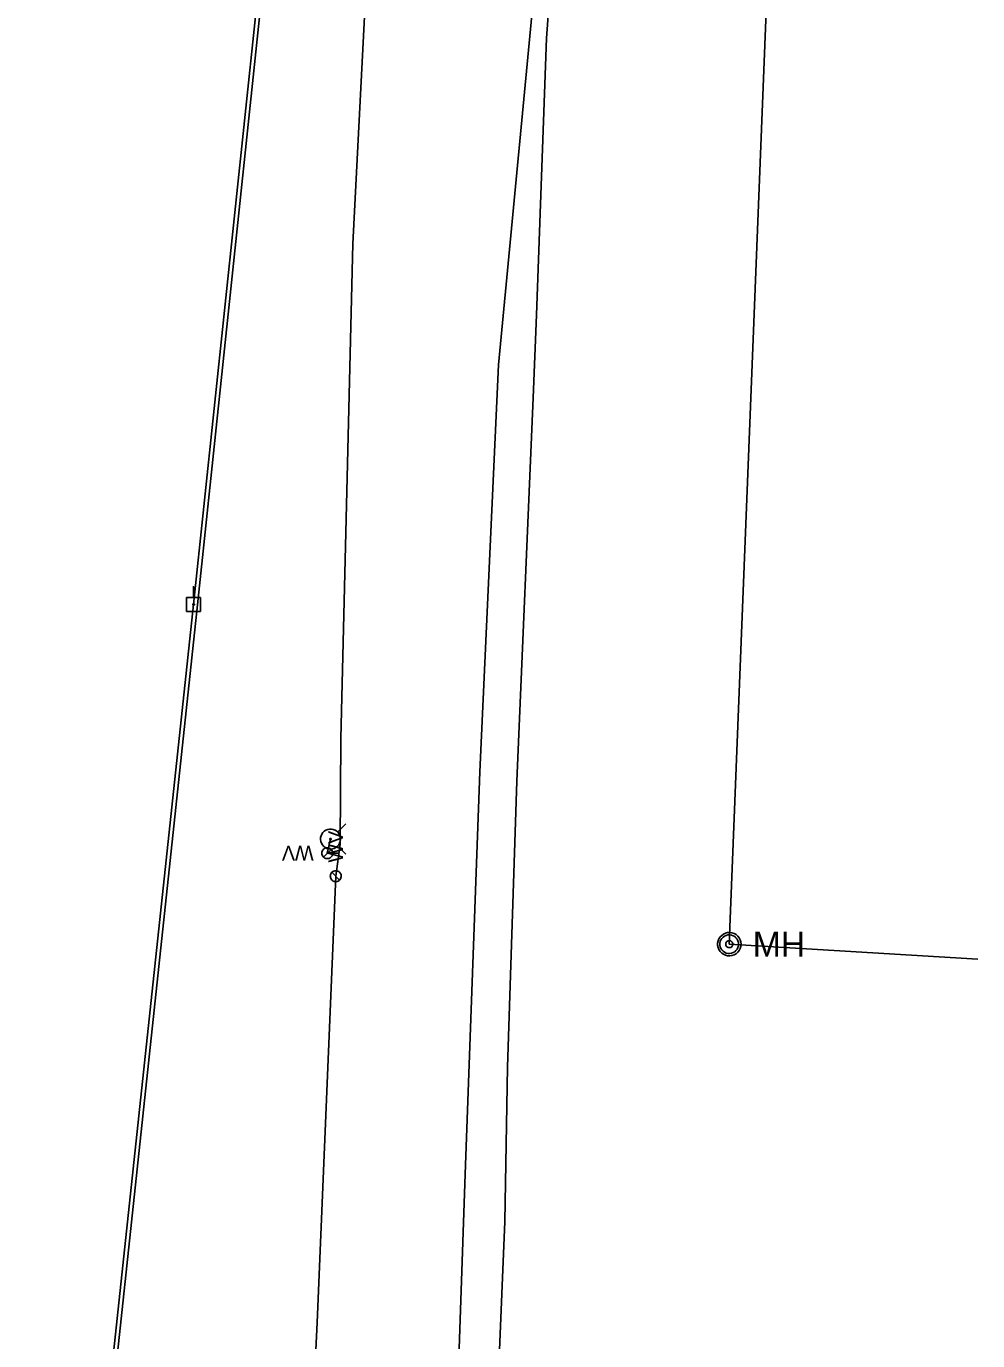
# Model space of a CAD drawing. Extents: x 596028 to 606371, y 330010 to 403088.
# Drawn here: x 602438.2 to 602686.9, y 357572.1 to 357915.8 of the extents above; entities that cross this region are included whole.
import ezdxf

# ---------------------------------------------------------------- set-up
doc = ezdxf.new("R2010")
doc.units = 0
for name, color, linetype in [('E_UTL_EPowerPole', 7, 'Continuous'), ('E_UTL_G_UG', 7, 'Continuous'), ('E_UTL_Overhead', 7, 'Continuous'), ('E_UTL_SAN', 7, 'Continuous'), ('E_UTL_SAN_MH', 7, 'Continuous'), ('E_UTL_SAN_UG', 7, 'Continuous'), ('E_UTL_T_UG', 7, 'Continuous'), ('E_UTL_TV', 7, 'Continuous'), ('E_UTL_W', 7, 'Continuous'), ('E_UTL_W_UG', 7, 'Continuous'), ('E_UTL_WHydrant', 7, 'Continuous')]:
    doc.layers.add(name, color=color, linetype=linetype)

# ---------------------------------------------------------------- blocks, each defined once
blk = doc.blocks.new('ACAD_PROXY_ENTITY_3')
at = {"layer": 'E_UTL_SAN'}
for points in [[(1836834.7, 1090961.1), (1836834.5, 1090962.8), (1836834, 1090964.5), (1836833.2, 1090966.1), (1836832.1, 1090967.5), (1836830.8, 1090968.7), (1836829.2, 1090969.5), (1836827.5, 1090970.1), (1836825.8, 1090970.4), (1836824, 1090970.3), (1836822.3, 1090969.9), (1836820.7, 1090969.1), (1836819.3, 1090968.1), (1836818, 1090966.8), (1836817.1, 1090965.3), (1836816.4, 1090963.7), (1836816.1, 1090962), (1836816.1, 1090960.2), (1836816.4, 1090958.4), (1836817.1, 1090956.8), (1836818, 1090955.3), (1836819.3, 1090954), (1836820.7, 1090953), (1836822.3, 1090952.3), (1836824, 1090951.9), (1836825.8, 1090951.8), (1836827.5, 1090952), (1836829.2, 1090952.6), (1836830.8, 1090953.5), (1836832.1, 1090954.6), (1836833.2, 1090956), (1836834, 1090957.6), (1836834.5, 1090959.3), (1836834.7, 1090961.1)], [(1836832.8, 1090961.1), (1836832.7, 1090962.5), (1836832.3, 1090963.8), (1836831.6, 1090965.1), (1836830.7, 1090966.2), (1836829.7, 1090967.1), (1836828.4, 1090967.8), (1836827.1, 1090968.3), (1836825.7, 1090968.5), (1836824.3, 1090968.4), (1836822.9, 1090968.1), (1836821.6, 1090967.5), (1836820.5, 1090966.7), (1836819.5, 1090965.7), (1836818.7, 1090964.5), (1836818.2, 1090963.2), (1836817.9, 1090961.8), (1836817.9, 1090960.4), (1836818.2, 1090959), (1836818.7, 1090957.7), (1836819.5, 1090956.5), (1836820.5, 1090955.4), (1836821.6, 1090954.6), (1836822.9, 1090954), (1836824.3, 1090953.7), (1836825.7, 1090953.6), (1836827.1, 1090953.8), (1836828.4, 1090954.3), (1836829.7, 1090955), (1836830.7, 1090955.9), (1836831.6, 1090957), (1836832.3, 1090958.3), (1836832.7, 1090959.7), (1836832.8, 1090961.1)], [(1836828.1, 1090961.1), (1836828.1, 1090961.6), (1836827.9, 1090962.1), (1836827.7, 1090962.6), (1836827.4, 1090963), (1836827, 1090963.3), (1836826.5, 1090963.6), (1836826, 1090963.8), (1836825.5, 1090963.9), (1836825, 1090963.8), (1836824.4, 1090963.7), (1836824, 1090963.5), (1836823.5, 1090963.2), (1836823.2, 1090962.8), (1836822.9, 1090962.3), (1836822.7, 1090961.9), (1836822.6, 1090961.3), (1836822.6, 1090960.8), (1836822.7, 1090960.3), (1836822.9, 1090959.8), (1836823.2, 1090959.3), (1836823.5, 1090959), (1836824, 1090958.6), (1836824.4, 1090958.4), (1836825, 1090958.3), (1836825.5, 1090958.3), (1836826, 1090958.4), (1836826.5, 1090958.5), (1836827, 1090958.8), (1836827.4, 1090959.1), (1836827.7, 1090959.6), (1836827.9, 1090960), (1836828.1, 1090960.5), (1836828.1, 1090961.1)]]:
    blk.add_lwpolyline(points, dxfattribs=at)
blk.add_text('MH', height=20.12, dxfattribs=at).set_placement((1836844, 1090951))

msp = doc.modelspace()

# ---------------------------------------------------------------- linework, layer by layer
at = {"layer": 'E_UTL_EPowerPole'}
for points in [[(602483.72, 357766.44), (602480.03, 357766.44)], [(602480.03, 357766.44), (602480.03, 357762.75)], [(602481.87, 357766.44), (602481.87, 357769.35)], [(602483.72, 357762.75), (602483.72, 357766.44)], [(602480.03, 357762.75), (602483.72, 357762.75)], [(602482.14, 357764.59), (602482.14, 357764.64), (602482.13, 357764.68), (602482.11, 357764.72), (602482.08, 357764.76), (602482.04, 357764.79), (602482, 357764.81), (602481.96, 357764.83), (602481.92, 357764.83), (602481.87, 357764.83), (602481.83, 357764.82), (602481.79, 357764.8), (602481.75, 357764.77), (602481.72, 357764.74), (602481.69, 357764.7), (602481.68, 357764.66), (602481.67, 357764.62), (602481.67, 357764.57), (602481.68, 357764.53), (602481.69, 357764.49), (602481.72, 357764.45), (602481.75, 357764.41), (602481.79, 357764.39), (602481.83, 357764.37), (602481.87, 357764.36), (602481.92, 357764.36), (602481.96, 357764.36), (602482, 357764.38), (602482.04, 357764.4), (602482.08, 357764.43), (602482.11, 357764.47), (602482.13, 357764.51), (602482.14, 357764.55), (602482.14, 357764.59)]]:
    msp.add_lwpolyline(points, dxfattribs=at)
at = {"layer": 'E_UTL_G_UG'}
msp.add_lwpolyline([(602557.64, 357483.56), (602560.98, 357548.57), (602563.27, 357603.24), (602563.93, 357643.57), (602566.4, 357718.41), (602570.69, 357818.6), (602571.56, 357840.38), (602574.18, 357912.73), (602575.78, 357935.18), (602577.23, 357975.01), (602581.08, 358057.92), (602584, 358116.64), (602586.26, 358171.85), (602589.11, 358201.74), (602588.26, 358210.45)], dxfattribs=at)
at = {"layer": 'E_UTL_Overhead'}
msp.add_lwpolyline([(602451.08, 357097.63), (602464.13, 357263.9), (602438.17, 357346.62), (602460.46, 357564.01), (602481.91, 357764.59), (602503.49, 357969.66), (602527.03, 358162.85)], dxfattribs=at)
at = {"layer": 'E_UTL_SAN_UG'}
for points in [[(602621.9, 357675.78), (602631.8, 357926.39)], [(602621.9, 357675.78), (602686.85, 357671.85)]]:
    msp.add_lwpolyline(points, dxfattribs=at)
at = {"layer": 'E_UTL_T_UG'}
msp.add_lwpolyline([(602532.98, 357197.95), (602536.58, 357236.25), (602541.76, 357308.13), (602545.1, 357405.11), (602549.26, 357509.18), (602552.86, 357615.63), (602556.72, 357720.8), (602561.6, 357827.31), (602572.13, 357937.99), (602596.22, 358031.77), (602616.4, 358107.92), (602626.13, 358159.86), (602626.22, 358161.4)], dxfattribs=at)
at = {"layer": 'E_UTL_TV'}
msp.add_lwpolyline([(602465.14, 357264.01), (602439.18, 357346.72), (602461.45, 357563.91), (602482.9, 357764.49), (602504.49, 357969.55), (602528.03, 358162.73)], dxfattribs=at)
at = {"layer": 'E_UTL_W'}
for points in [[(602515.41, 357699.56), (602515.43, 357699.29), (602515.51, 357699.03), (602515.64, 357698.79), (602515.8, 357698.58), (602516.01, 357698.4), (602516.24, 357698.27), (602516.5, 357698.18), (602516.77, 357698.14), (602517.04, 357698.15), (602517.3, 357698.22), (602517.55, 357698.33), (602517.77, 357698.49), (602517.96, 357698.68), (602518.1, 357698.91), (602518.2, 357699.16), (602518.25, 357699.43), (602518.25, 357699.7), (602518.2, 357699.97), (602518.1, 357700.22), (602517.96, 357700.45), (602517.77, 357700.64), (602517.55, 357700.8), (602517.3, 357700.91), (602517.04, 357700.98), (602516.77, 357700.99), (602516.5, 357700.95), (602516.24, 357700.86), (602516.01, 357700.73), (602515.8, 357700.55), (602515.64, 357700.34), (602515.51, 357700.09), (602515.43, 357699.83), (602515.41, 357699.56)], [(602517.84, 357700.57), (602515.83, 357698.56)], [(602519.05, 357694.98), (602518.78, 357694.95), (602518.52, 357694.88), (602518.28, 357694.75), (602518.07, 357694.59), (602517.89, 357694.38), (602517.76, 357694.15), (602517.67, 357693.89), (602517.63, 357693.62), (602517.64, 357693.35), (602517.71, 357693.09), (602517.82, 357692.84), (602517.98, 357692.62), (602518.17, 357692.43), (602518.4, 357692.29), (602518.65, 357692.19), (602518.92, 357692.14), (602519.19, 357692.14), (602519.46, 357692.19), (602519.71, 357692.29), (602519.94, 357692.43), (602520.13, 357692.62), (602520.29, 357692.84), (602520.4, 357693.09), (602520.47, 357693.35), (602520.48, 357693.62), (602520.44, 357693.89), (602520.35, 357694.15), (602520.22, 357694.38), (602520.04, 357694.59), (602519.83, 357694.75), (602519.58, 357694.88), (602519.32, 357694.95), (602519.05, 357694.98)], [(602520.06, 357692.55), (602518.05, 357694.56)]]:
    msp.add_lwpolyline(points, dxfattribs=at)
at = {"layer": 'E_UTL_W_UG'}
for points in [[(602504.63, 357288.41), (602506.32, 357364.9), (602509.06, 357470.35), (602514.17, 357576.87), (602519.05, 357693.55), (602520.17, 357701.95), (602520.41, 357729.6), (602523.49, 357858.94), (602530.13, 357988.07), (602534.44, 358098.16), (602535.28, 358106.47), (602560.16, 358171.65), (602591.89, 358197.26), (602620.94, 358203.92), (602647.58, 358203.03)], [(602519.86, 357699.56), (602516.83, 357699.56), (602517.68, 357703.25)]]:
    msp.add_lwpolyline(points, dxfattribs=at)
at = {"layer": 'E_UTL_WHydrant'}
for points in [[(602517.69, 357700.63), (602518.18, 357700.68), (602518.66, 357700.82), (602519.1, 357701.05), (602519.5, 357701.36), (602519.82, 357701.73), (602520.07, 357702.17), (602520.23, 357702.64), (602520.3, 357703.13), (602520.28, 357703.63), (602520.16, 357704.11), (602519.96, 357704.57), (602519.67, 357704.97), (602519.31, 357705.32), (602518.89, 357705.59), (602518.42, 357705.77), (602517.93, 357705.87), (602517.44, 357705.87), (602516.95, 357705.77), (602516.48, 357705.59), (602516.06, 357705.32), (602515.7, 357704.97), (602515.41, 357704.57), (602515.21, 357704.11), (602515.09, 357703.63), (602515.07, 357703.13), (602515.14, 357702.64), (602515.3, 357702.17), (602515.55, 357701.73), (602515.88, 357701.36), (602516.27, 357701.05), (602516.71, 357700.82), (602517.19, 357700.68), (602517.69, 357700.63)], [(602519.52, 357705.09), (602521.66, 357707.23)], [(602517.69, 357703.05), (602517.72, 357703.06), (602517.76, 357703.07), (602517.79, 357703.09), (602517.82, 357703.11), (602517.85, 357703.14), (602517.87, 357703.17), (602517.88, 357703.21), (602517.89, 357703.25), (602517.88, 357703.28), (602517.87, 357703.32), (602517.86, 357703.36), (602517.84, 357703.39), (602517.81, 357703.41), (602517.78, 357703.43), (602517.74, 357703.45), (602517.7, 357703.45), (602517.67, 357703.45), (602517.63, 357703.45), (602517.59, 357703.43), (602517.56, 357703.41), (602517.53, 357703.39), (602517.51, 357703.36), (602517.5, 357703.32), (602517.49, 357703.28), (602517.48, 357703.25), (602517.49, 357703.21), (602517.5, 357703.17), (602517.52, 357703.14), (602517.55, 357703.11), (602517.58, 357703.09), (602517.61, 357703.07), (602517.65, 357703.06), (602517.69, 357703.05)], [(602519.52, 357701.42), (602521.66, 357699.28)]]:
    msp.add_lwpolyline(points, dxfattribs=at)

# ---------------------------------------------------------------- block references
at = {"layer": 'E_UTL_SAN_MH', "xscale": 0.32808333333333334, "yscale": 0.32808333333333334}
msp.add_blockref('ACAD_PROXY_ENTITY_3', (-9.87, -250.37), dxfattribs=at)

# ---------------------------------------------------------------- texts
at = {"layer": 'E_UTL_W'}
for rotation, p in [(90, (602520.98, 357697.12)), (180, (602513.27, 357701.49))]:
    msp.add_text('WV', height=3.85, rotation=rotation, dxfattribs=at).set_placement(p)

doc.saveas('drawing.dxf')
